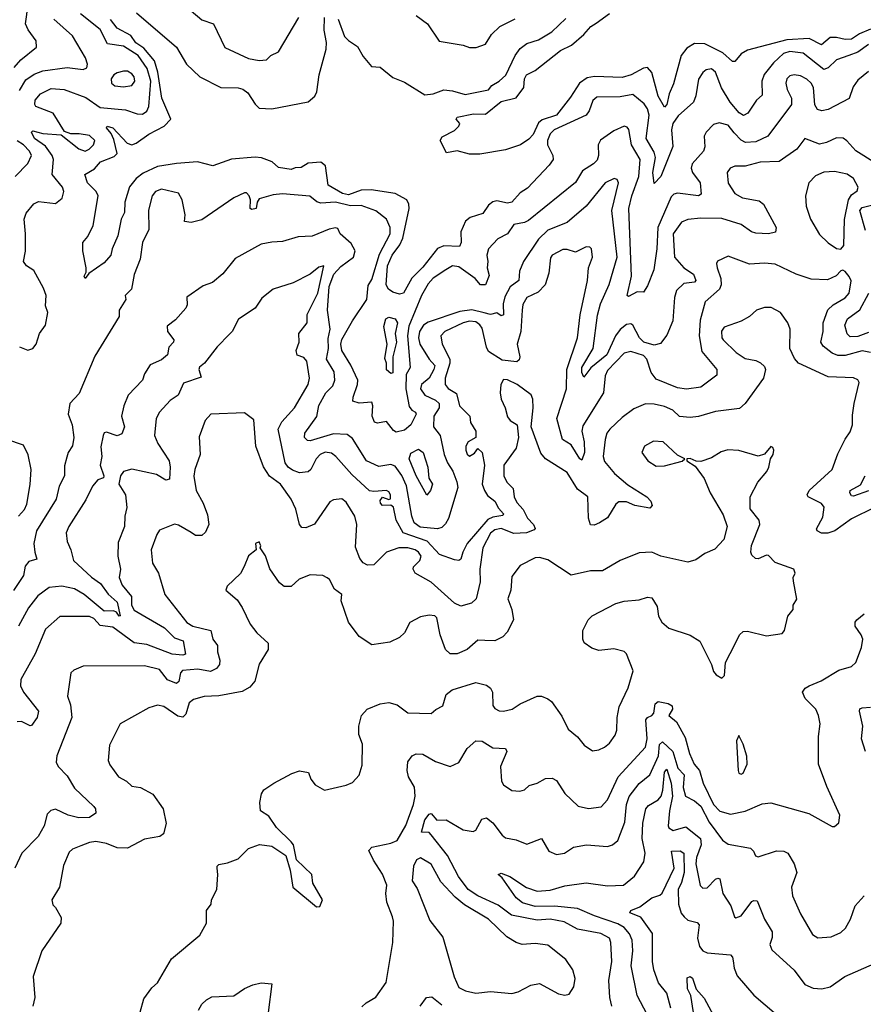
# Model space of a CAD drawing. Extents: x 1552033 to 1694788, y 811965 to 917215.
# Tile 564 of 632: x 1667126 to 1671101, y 876663 to 881305. Entities that reach past the tile are written whole.
import ezdxf

# ---------------------------------------------------------------- set-up
doc = ezdxf.new("R2010")
doc.units = 0

msp = doc.modelspace()

# ---------------------------------------------------------------- linework, layer by layer
at = {"layer": '0CON20XD'}
for points in [[(1667875, 881398.5), (1667983.7, 881303.6), (1668039.2, 881285), (1668093.6, 881173.6), (1668205, 881122.2), (1668255, 881112.2), (1668288.8, 881115), (1668310, 881135), (1668345, 881153.3), (1668441.5, 881315)], [(1667100.1, 881079.9), (1667131.1, 881115), (1667205.6, 881175), (1667203.6, 881205), (1667166.3, 881256.4), (1667153.9, 881285), (1667165.9, 881375)], [(1667676.4, 881336.4), (1667865, 881175.8), (1667911.5, 881095), (1667975, 881035.5), (1668074, 880985), (1668155, 880983.8), (1668177.8, 880977.8), (1668200.5, 880960.5), (1668235, 880906.4), (1668255, 880886.9), (1668315, 880884.6), (1668485, 880917.8), (1668516.7, 880943.3), (1668526.5, 880965), (1668537.8, 881045), (1668570.8, 881165), (1668572.3, 881197.7), (1668560.4, 881255), (1668562.6, 881315)], [(1667125, 879762.7), (1667165, 879747.4), (1667187.5, 879755), (1667203.3, 879775), (1667219.7, 879825), (1667247.5, 879865), (1667258.4, 879925), (1667248.4, 879955), (1667250.3, 880005), (1667238.8, 880038.8), (1667192.2, 880122.3), (1667159.1, 880145), (1667144.7, 880165), (1667153.9, 880213.9), (1667154.4, 880295), (1667147.1, 880365), (1667157.1, 880392.9), (1667193.1, 880436.9), (1667215, 880447.1), (1667295, 880438.1), (1667326.1, 880463.9), (1667334.5, 880495), (1667328.2, 880515), (1667279.6, 880575), (1667285.2, 880644.8), (1667278.9, 880665), (1667248.2, 880708.2), (1667196.3, 880745), (1667181.2, 880775), (1667188.6, 880781.4), (1667235, 880767.7), (1667322.2, 880762.2), (1667405, 880695.4), (1667434.5, 880685.5), (1667454.2, 880695), (1667474.2, 880715), (1667480.6, 880735), (1667455, 880758.9), (1667406.5, 880766.5), (1667366.8, 880766.8), (1667337.5, 880777.5), (1667284.2, 880864.2), (1667202.7, 880895), (1667197.1, 880905), (1667198.6, 880925), (1667224.6, 880955), (1667275, 880980.4), (1667336.2, 880975), (1667437.9, 880937.9), (1667505, 880891.3), (1667625, 880878.9), (1667680.2, 880860.2), (1667705, 880859.5), (1667725, 880872.9), (1667735.3, 880894.8), (1667743.9, 881015), (1667726.8, 881075), (1667684.8, 881135), (1667615, 881180.2), (1667540.1, 881190.1), (1667505, 881258.2), (1667412.9, 881332.9)], [(1667125, 880970.4), (1667155, 881020.3), (1667195, 881048.1), (1667235, 881062.7), (1667350.5, 881079.5), (1667425, 881070), (1667442.5, 881077.5), (1667445.7, 881095), (1667435.6, 881125), (1667375, 881228.9), (1667287.4, 881307.4)], [(1667495.3, 880475), (1667487.2, 880495), (1667445.3, 880535), (1667432.9, 880575), (1667478.6, 880601.4), (1667507.8, 880635), (1667571.1, 880658.9), (1667586.2, 880673.8), (1667569.9, 880739.9), (1667557.6, 880767.6), (1667534.6, 880795), (1667538.1, 880801.9), (1667565.4, 880795), (1667632.6, 880722.6), (1667655, 880715.3), (1667675, 880721.8), (1667734.9, 880765.1), (1667806.9, 880803.1), (1667838.4, 880835), (1667796.8, 880935), (1667777.9, 881057.9), (1667760.9, 881110.9), (1667710.7, 881170.7), (1667673.1, 881195), (1667649.7, 881229.7), (1667585, 881264.6), (1667554.6, 881305.4)], [(1668626.6, 881306.6), (1668656.8, 881225), (1668675, 881206.2), (1668718.6, 881178.6), (1668745, 881130.6), (1668784.4, 881084.4), (1668825, 881080), (1668885, 881032), (1668939.3, 881009.3), (1669035, 880950), (1669075, 880955.6), (1669125, 880973.3), (1669165, 880969.1), (1669225, 880951.5), (1669335, 880974.3), (1669351.4, 880995), (1669385.6, 881015), (1669416.4, 881043.6), (1669461.2, 881135), (1669485, 881168.9), (1669515, 881191.6), (1669570.3, 881209.7), (1669633.2, 881246.8), (1669699.4, 881310.6)], [(1668994.3, 881325), (1669047.1, 881285), (1669102.6, 881202.6), (1669215, 881184.2), (1669245, 881173.1), (1669276.6, 881173.4), (1669320.9, 881189.1), (1669349.1, 881235), (1669388.2, 881271.8), (1669460.7, 881309.3)], [(1671135, 881260.4), (1671082.6, 881237.4), (1671045, 881212.1), (1671015, 881210.4), (1670975, 881221), (1670945, 881220), (1670904.7, 881185.3), (1670845.5, 881215.5), (1670741.1, 881208.9), (1670555, 881161.2), (1670525.8, 881144.2), (1670495, 881106.7), (1670485, 881107.8), (1670439, 881149), (1670355, 881190.2), (1670305, 881191.9), (1670270.2, 881169.8), (1670243.2, 881135), (1670207.1, 881002.9), (1670185.9, 880955), (1670174.6, 880905.4), (1670165, 880892.9), (1670135, 880944.3), (1670105, 881056), (1670085, 881079.2), (1670065, 881076), (1670007.7, 881045), (1669965, 881032.7), (1669835, 881036.6), (1669799.7, 881030.3), (1669764.5, 881005.5), (1669720.7, 880939.3), (1669655.3, 880855), (1669588.2, 880831.8), (1669571.4, 880818.6), (1669545, 880763.6), (1669525, 880740.9), (1669485.4, 880714.6), (1669415, 880690.9), (1669295, 880670), (1669245, 880670), (1669186.7, 880686.7), (1669137.5, 880677.5), (1669107.5, 880735), (1669117, 880753), (1669175, 880782.5), (1669195, 880802.5), (1669200, 880815), (1669182.5, 880835), (1669187.5, 880845), (1669265, 880861.1), (1669321.2, 880858.8), (1669395, 880919.6), (1669465, 880936.4), (1669501, 880985), (1669504.9, 881025.1), (1669514.6, 881045.4), (1669554.4, 881065.6), (1669675, 881159), (1669725.4, 881185), (1669785, 881234.1), (1669817.7, 881272.3), (1669842.4, 881287.6), (1669905, 881333.4)], [(1671125, 881187), (1671075, 881151.9), (1671032.2, 881135), (1670975, 881115.3), (1670935, 881077.1), (1670915, 881069.2), (1670816.9, 881146.9), (1670755, 881154.8), (1670725, 881145.7), (1670678.2, 881101.8), (1670633.5, 881046.5), (1670623.3, 881015), (1670625, 880949.4), (1670597.3, 880925), (1670556.5, 880863.5), (1670536.9, 880853.1), (1670516.5, 880865), (1670473.8, 880915), (1670433.1, 880983.1), (1670405, 881057.8), (1670385, 881073.5), (1670361.4, 881068.6), (1670345, 881055.8), (1670325, 881024), (1670312.5, 880945), (1670300.6, 880915), (1670228.2, 880851.8), (1670202.9, 880815), (1670197.7, 880785), (1670203.4, 880706.6), (1670147.5, 880565), (1670115, 880532.5), (1670110, 880585), (1670121.5, 880655), (1670115, 880679.7), (1670078.5, 880745), (1670091.8, 880855), (1670084.3, 880884.3), (1670068.6, 880908.6), (1670015, 880951.2), (1669955, 880940.6), (1669845, 880939.6), (1669826, 880924), (1669809.6, 880875), (1669795.3, 880854.7), (1669645, 880785.7), (1669625, 880767.1), (1669612.9, 880735), (1669613.1, 880715), (1669638.9, 880665), (1669639.4, 880645), (1669621.7, 880618.3), (1669519.4, 880510.6), (1669485, 880487.7), (1669445.2, 880444.8), (1669425, 880439.7), (1669375, 880450.9), (1669355, 880445.6), (1669335, 880430), (1669308.9, 880391.1), (1669248.4, 880371.6), (1669226.5, 880355), (1669205.4, 880305), (1669206.3, 880253.7), (1669198.1, 880235), (1669125, 880238.4), (1669095, 880226.6), (1669025, 880138.2), (1668974.3, 880085.7), (1668935.3, 880015), (1668915, 880011), (1668885, 880019.6), (1668863.4, 880035), (1668853, 880055), (1668859.3, 880145), (1668881.6, 880195), (1668917.2, 880242.8), (1668931.1, 880275), (1668961.4, 880415), (1668960, 880435), (1668949.6, 880455), (1668895, 880484.8), (1668782.3, 880502.3), (1668735, 880501), (1668675, 880478.9), (1668647.5, 880485), (1668579.6, 880525), (1668566.5, 880615), (1668545, 880632.7), (1668485, 880628.2), (1668452.7, 880607.3), (1668425, 880606.1), (1668405, 880598.1), (1668345, 880608.2), (1668315.3, 880635.3), (1668265, 880654.1), (1668235, 880655.8), (1668123.5, 880646.5), (1668035.8, 880615.8), (1667964.6, 880634.6), (1667865, 880626), (1667775, 880612), (1667708.7, 880581.3), (1667674.6, 880555.4), (1667643.1, 880516.9), (1667621.6, 880445), (1667620.5, 880395), (1667604.3, 880365), (1667589.4, 880285), (1667562.5, 880225), (1667555.6, 880195), (1667525, 880158.8), (1667451.7, 880108.3), (1667435, 880083.8), (1667430, 880095), (1667440, 880115), (1667438.8, 880135), (1667424.5, 880214.5), (1667424, 880255), (1667447.8, 880282.2), (1667472.7, 880335), (1667495.3, 880475)], [(1671125, 881060.5), (1671075, 881019.4), (1671052.6, 880987.4), (1671035, 880933.3), (1670935, 880880.8), (1670905, 880874.5), (1670885, 880881.9), (1670873.1, 880903.1), (1670865.7, 880985), (1670855, 881006), (1670835, 881024.7), (1670805, 881040), (1670775, 881045.3), (1670755, 881039.6), (1670740.8, 881025), (1670735.3, 881004.7), (1670742.6, 880975), (1670762.8, 880935), (1670763.2, 880905), (1670651.8, 880755), (1670595, 880729.1), (1670545.3, 880725.3), (1670525, 880735.9), (1670491.8, 880771.8), (1670465, 880806.6), (1670422.4, 880817.6), (1670395, 880811.1), (1670360, 880775), (1670351.8, 880755), (1670353.9, 880705), (1670348.2, 880685), (1670295, 880625.7), (1670289.6, 880605), (1670296.4, 880585), (1670332.5, 880535), (1670337.4, 880482.6), (1670325, 880474.6), (1670225, 880486.5), (1670208.1, 880481.9), (1670195, 880468.9), (1670133.5, 880325), (1670127.8, 880225), (1670113.8, 880126.2), (1670085, 880049.4), (1670065, 880020.8), (1670035, 880021.1), (1669995, 880000), (1669988.8, 880005), (1670008.1, 880095), (1669995.6, 880415), (1670009.7, 880475), (1670043.1, 880565), (1670049.3, 880645), (1670009.2, 880715), (1669996.2, 880786.2), (1669987.9, 880797.9), (1669975, 880801.9), (1669925, 880780), (1669863.3, 880736.8), (1669852.1, 880715), (1669852.9, 880665), (1669847.2, 880642.8), (1669830, 880625), (1669778, 880592), (1669745, 880536.8), (1669522.8, 880357.2), (1669505, 880348), (1669455, 880338.7), (1669425, 880294.4), (1669378.9, 880271.1), (1669335.3, 880224.7), (1669326.7, 880195), (1669332.1, 880165), (1669328.8, 880135), (1669339, 880099), (1669321.2, 880055), (1669297.5, 880055), (1669272.2, 880085), (1669195, 880140.3), (1669165, 880143.8), (1669134.8, 880125.2), (1669075, 880086.4), (1669051.2, 880058.8), (1669019, 880005), (1668959.4, 879860.6), (1668953.1, 879815), (1668966.3, 879665), (1668947.2, 879632.8), (1668945.1, 879564.9), (1668961.6, 879481.6), (1668974.5, 879464.5), (1668991.1, 879455), (1668994.6, 879445), (1668969.2, 879395), (1668939.9, 879370.1), (1668900.3, 879360.3), (1668887.9, 879367.9), (1668855, 879410), (1668812.6, 879402.6), (1668798.1, 879408.1), (1668786.8, 879435), (1668790.4, 879485), (1668785, 879501.4), (1668725, 879497.3), (1668695.9, 879505.9), (1668696.7, 879525), (1668718.2, 879585), (1668718.7, 879605), (1668686.6, 879676.6), (1668644.3, 879745), (1668639, 879775), (1668643.6, 879796.4), (1668694.6, 879884.6), (1668761.3, 879985), (1668767.8, 880052.2), (1668785, 880079.2), (1668821.5, 880198.5), (1668871.7, 880295), (1668872.5, 880325), (1668855, 880364.3), (1668805, 880404.1), (1668735, 880429.4), (1668685, 880427.5), (1668615, 880444.8), (1668545, 880439.3), (1668526.3, 880446.3), (1668493.1, 880473.1), (1668365, 880483.8), (1668321.2, 880478.8), (1668255, 880459.5), (1668245.4, 880445), (1668240.5, 880415), (1668220.4, 880410.4), (1668212.3, 880415), (1668213.2, 880455), (1668207.5, 880475), (1668195, 880487.8), (1668185, 880487.8), (1668135, 880464.5), (1667985, 880361.9), (1667935, 880348.8), (1667902.5, 880352.5), (1667905.8, 880384.2), (1667892.5, 880455), (1667875, 880486.7), (1667795, 880505.8), (1667765.5, 880495), (1667750.4, 880475), (1667733.3, 880406.7), (1667735.4, 880315), (1667704.7, 880255), (1667693.6, 880175), (1667666, 880104), (1667652.4, 880035), (1667624, 880005), (1667626.5, 879985), (1667595.3, 879935), (1667594.5, 879905), (1667480.8, 879719.1), (1667407.1, 879542.9), (1667362.5, 879495), (1667354.8, 879445), (1667372.8, 879395), (1667380.9, 879335), (1667374.7, 879295.3), (1667354.5, 879265), (1667348.2, 879241.8)], [(1667615, 880988.7), (1667655, 880994.6), (1667669.2, 881015), (1667666.1, 881035), (1667655, 881050), (1667635, 881061.5), (1667615, 881062.5), (1667585, 881053.6), (1667570, 881045), (1667556.7, 881025), (1667558.6, 881005), (1667575, 880992.1), (1667615, 880988.7)], [(1667105, 880566), (1667165, 880626.7), (1667181.5, 880665), (1667173.2, 880685), (1667143.7, 880715), (1667115, 880733.2)], [(1671158.9, 880628.9), (1671065, 880686.7), (1671023.5, 880733.5), (1671005.5, 880745.5), (1670975, 880747.8), (1670928, 880725), (1670895, 880718.2), (1670825, 880744), (1670787.1, 880695), (1670705, 880635.5), (1670615, 880633.3), (1670545, 880614.7), (1670495, 880613.5), (1670474.3, 880605), (1670459.1, 880585), (1670463.8, 880533.8), (1670495, 880485.4), (1670532, 880465), (1670610.1, 880450.1), (1670630.9, 880435), (1670691.1, 880325), (1670687, 880303), (1670655, 880294.7), (1670595, 880298.8), (1670574.8, 880304.8), (1670525, 880339.6), (1670435, 880367.1), (1670335, 880369.3), (1670275, 880362.8), (1670245, 880350.9), (1670205, 880295.7), (1670212.1, 880185), (1670255.1, 880135.1), (1670300.7, 880105), (1670311.6, 880075), (1670305, 880066.7), (1670255, 880060.7), (1670221.6, 880028.4), (1670211.9, 879995), (1670203.8, 879885), (1670175, 879818), (1670145, 879777.5), (1670115, 879770), (1670067.5, 879785), (1670046, 879805), (1670015, 879864.4), (1670005, 879870.5), (1669985, 879867.7), (1669955, 879843.6), (1669933, 879815), (1669891.9, 879725), (1669816.6, 879663.4), (1669785, 879618.8), (1669775, 879641.2), (1669774.3, 879665), (1669828.3, 879755), (1669848.2, 879911.8), (1669863.5, 879965), (1669904.1, 880055.9), (1669941.7, 880185), (1669915.7, 880405), (1669948, 880535), (1669941.7, 880551.7), (1669926.4, 880556.4), (1669884.8, 880535.2), (1669795, 880425.5), (1669705, 880347.9), (1669615, 880312.6), (1669570.7, 880269.3), (1669499.6, 880165), (1669480.7, 880119.3), (1669478.7, 880075), (1669436.6, 880045), (1669411.3, 879998.7), (1669404.6, 879964.6), (1669405, 879913.3), (1669395, 879908), (1669375, 879922.9), (1669345, 879914.5), (1669315, 879923), (1669256.6, 879936.6), (1669200.6, 879929.4), (1669050.5, 879879.5), (1669029, 879865), (1669010.3, 879835), (1669004.6, 879805), (1669010.9, 879775), (1669055.8, 879705), (1669082.4, 879675), (1669078, 879655), (1669055.1, 879614.9), (1669018.9, 879585), (1669015.3, 879565), (1669035.4, 879535), (1669085, 879511.5), (1669102.9, 879495), (1669102.2, 879475), (1669078.2, 879435), (1669075.4, 879385.4), (1669106.7, 879345), (1669126, 879255), (1669141.9, 879215), (1669166.4, 879176.4), (1669186.3, 879126.3), (1669189.9, 879100.1), (1669146.2, 878953.8), (1669132.5, 878927.5), (1669115, 878910.3), (1669095, 878903.8), (1669012.7, 878912.7), (1668985, 878932.5), (1668974, 878964), (1668948, 879108), (1668926.5, 879156.5), (1668895, 879200.3), (1668875, 879207.3), (1668819.1, 879199.1), (1668760, 879225), (1668695, 879330), (1668669.3, 879349.3), (1668605, 879353), (1668495, 879319.8), (1668481.6, 879321.6), (1668468.8, 879335), (1668470, 879355), (1668525.9, 879434.1), (1668535, 879485.6), (1668568.2, 879545), (1668601.1, 879578.9), (1668611.2, 879605), (1668607.9, 879645), (1668572.5, 879705), (1668580.5, 879755), (1668579, 879801), (1668588.6, 879845), (1668575.9, 879935), (1668585, 880047.5), (1668606.4, 880105), (1668638.8, 880141.2), (1668699.4, 880185), (1668706.5, 880215), (1668688.8, 880248.8), (1668635.7, 880295), (1668625, 880320), (1668615, 880323.3), (1668585, 880317.5), (1668505, 880284.7), (1668438.3, 880281.7), (1668365, 880258.5), (1668315, 880256.5), (1668264, 880246), (1668141.4, 880178.6), (1668083, 880107), (1668035, 880066), (1667990.7, 880049.3), (1667914, 879996), (1667915, 879960), (1667909.4, 879945), (1667859.8, 879890.2), (1667820.9, 879859.1), (1667823.5, 879835), (1667853.1, 879795), (1667851.4, 879785), (1667829.4, 879760.6), (1667822.8, 879725), (1667795, 879701.6), (1667741.7, 879678.3), (1667714.3, 879635), (1667704.4, 879605), (1667637.5, 879535), (1667616.4, 879485), (1667606.7, 879435), (1667619.6, 879385), (1667607.3, 879352.7), (1667585, 879342.7), (1667535, 879360.6), (1667525, 879357.5), (1667519.4, 879345), (1667508.9, 879291.1), (1667512.9, 879245), (1667504.7, 879205), (1667523.5, 879155), (1667520.6, 879145), (1667494, 879136), (1667470, 879105), (1667438.6, 879041.4), (1667357.3, 878915), (1667345.6, 878885), (1667350, 878845), (1667368, 878805), (1667380.6, 878755), (1667465, 878676.1), (1667507.4, 878647.4), (1667543.3, 878596.7), (1667585, 878558.4), (1667600, 878495), (1667595, 878492.5), (1667581.7, 878511.7), (1667568.7, 878518.7), (1667525, 878515.7), (1667430.8, 878595), (1667385, 878621.2), (1667325, 878634.2), (1667265, 878627.8), (1667211.2, 878588.8), (1667168.6, 878531.4), (1667121.3, 878445)], [(1670995, 880223.3), (1671009.4, 880240.6), (1671012.2, 880362.2), (1671031.9, 880455), (1671045, 880478.8), (1671072, 880498), (1671077.1, 880515), (1671055.2, 880555.2), (1671025, 880576.8), (1670965, 880589.1), (1670915, 880585.4), (1670875, 880568.2), (1670844.7, 880535.3), (1670829.1, 880475), (1670831.8, 880425), (1670852.5, 880365), (1670895, 880291.4), (1670935, 880252.9), (1670975, 880226.2), (1670995, 880223.3)], [(1671110.9, 880310.9), (1671084.5, 880405), (1671095, 880418.9), (1671140.2, 880429.8)], [(1671135, 879735.8), (1671095, 879743.3), (1671015, 879721.6), (1670981.4, 879721.4), (1670955, 879732.7), (1670911.8, 879765), (1670901.2, 879785), (1670912.4, 879835), (1670911.9, 879875), (1670933.4, 879936.6), (1670959, 879961), (1671015, 879993.2), (1671034.4, 880015), (1671043, 880073), (1671035, 880093.3), (1671015, 880117.5), (1671005, 880123.3), (1670995, 880120), (1670973.1, 880096.9), (1670931.5, 880078.5), (1670855, 880082), (1670785, 880104.6), (1670685, 880152), (1670635, 880156.2), (1670565, 880151.5), (1670465, 880189.5), (1670414.4, 880165.6), (1670409.2, 880155), (1670412.5, 880135), (1670429.2, 880085), (1670431.5, 880055), (1670423.3, 880035), (1670355.8, 879974.2), (1670332.5, 879887.5), (1670328.3, 879815), (1670340.4, 879740.4), (1670411.1, 879655), (1670411.1, 879628.9), (1670335, 879572.7), (1670267.6, 879562.4), (1670225, 879568.9), (1670125, 879610.7), (1670102.1, 879642.1), (1670081.3, 879705), (1670065, 879722.2), (1670005, 879739.8), (1669975, 879733.2), (1669895, 879651.5), (1669884.7, 879625), (1669877.5, 879545), (1669779.8, 879390.2), (1669774.5, 879365), (1669785.7, 879314.3), (1669786.8, 879265), (1669775, 879228), (1669765, 879234.2), (1669725, 879300.9), (1669683.8, 879325), (1669656.7, 879425), (1669703.1, 879565), (1669703.6, 879655), (1669754.7, 879805), (1669767.4, 879912.6), (1669801.5, 880075), (1669805.6, 880134.4), (1669825.6, 880185), (1669820, 880225), (1669813, 880233), (1669795, 880234.3), (1669745, 880208.9), (1669705, 880221.2), (1669685, 880220.7), (1669635.6, 880195), (1669627.8, 880182.2), (1669619.8, 880110.2), (1669601.4, 880055), (1669569.7, 880020.3), (1669515.3, 879994.7), (1669497.5, 879962.5), (1669494.2, 879935.8), (1669487, 879835), (1669469.5, 879775), (1669482.8, 879715), (1669479.3, 879700.7), (1669468.5, 879691.5), (1669399.3, 879699.3), (1669335, 879740.6), (1669325, 879761.4), (1669305, 879850.9), (1669295, 879866.2), (1669275, 879879.8), (1669245, 879883.5), (1669215, 879876), (1669128.6, 879835), (1669111.2, 879815), (1669116.1, 879775), (1669153.6, 879703.6), (1669153.2, 879685), (1669130.2, 879615), (1669130.2, 879585), (1669145, 879565.8), (1669185, 879543.1), (1669199.2, 879485), (1669246.7, 879435), (1669250.6, 879405), (1669275.5, 879365), (1669275.5, 879334.5), (1669238.9, 879315), (1669228.8, 879295), (1669228.7, 879275), (1669235, 879255.8), (1669245, 879246.9), (1669268.7, 879261.3), (1669285, 879283.3), (1669305, 879264), (1669315.9, 879205), (1669305.6, 879115), (1669315.8, 879085.8), (1669331, 879061), (1669365, 879034.2), (1669381.5, 879001.5), (1669405.3, 878975), (1669402.9, 878967.1), (1669355, 878959.3), (1669331.9, 878948.1), (1669235.2, 878834.8), (1669214.1, 878795), (1669205, 878761.2), (1669195, 878755.8), (1669175, 878757.8), (1669104, 878784), (1669045.9, 878845.9), (1668933.4, 878885), (1668899.7, 878945), (1668887.2, 879007.2), (1668875, 879016.7), (1668835, 879014.3), (1668825.8, 879025), (1668825, 879037.5), (1668835, 879054), (1668865, 879043.3), (1668873.3, 879046.7), (1668873.8, 879065), (1668865, 879078.8), (1668855, 879085.8), (1668795, 879080), (1668775, 879084.4), (1668691, 879161), (1668616, 879246), (1668595, 879262), (1668565, 879265.3), (1668542.7, 879255), (1668522.8, 879235), (1668498.8, 879185), (1668486.1, 879173.9), (1668445, 879168.4), (1668411.2, 879181.2), (1668391.2, 879195), (1668377.8, 879215), (1668344.8, 879375), (1668361.5, 879408.5), (1668421.3, 879475), (1668485.9, 879585), (1668491.2, 879615), (1668479.7, 879695), (1668465, 879711.6), (1668433.5, 879723.5), (1668429.6, 879745), (1668442.3, 879785), (1668441.5, 879825), (1668480, 879875), (1668480.4, 879915), (1668531.3, 880015), (1668560, 880145), (1668535, 880137.8), (1668494.7, 880105.3), (1668415, 880064.5), (1668320.8, 880035), (1668267.7, 879992.3), (1668235, 879944.5), (1668157, 879893), (1668127.1, 879835), (1668115, 879822.5)], [(1671125, 879830.6), (1671075, 879810.5), (1671039, 879809), (1671024.3, 879824.3), (1671013.4, 879865), (1671027.1, 879895), (1671085, 879937.2), (1671127.3, 880015)], [(1671153.8, 879005), (1671045, 878951.3), (1670967.1, 878895), (1670934.1, 878884.1), (1670903.8, 878883.8), (1670883.1, 878895), (1670881.1, 878905), (1670910.6, 878959.4), (1670915.9, 879005.9), (1670903.4, 879023.4), (1670840.8, 879055), (1670837.1, 879065), (1670845.5, 879085), (1670954.4, 879185), (1670981.3, 879258.7), (1671015, 879327.1), (1671038.9, 879361.1), (1671049.6, 879395), (1671049.3, 879440.7), (1671058, 879495), (1671081.2, 879595), (1671075, 879606.2), (1671055, 879615.7), (1670935, 879621.2), (1670796, 879686), (1670777.1, 879707.1), (1670755.5, 879755), (1670756.7, 879845), (1670745.5, 879875.5), (1670710.6, 879925), (1670667.3, 879947.3), (1670635, 879947.7), (1670597.5, 879935), (1670565, 879905.6), (1670525, 879884.2), (1670445, 879855.6), (1670433.5, 879836.5), (1670434.6, 879805.4), (1670440.5, 879795), (1670502.5, 879735), (1670545, 879706.8), (1670595, 879697.8), (1670617.1, 879687.1), (1670635, 879669.2), (1670639.5, 879655), (1670631.4, 879615), (1670545, 879495.7), (1670517.5, 879472.5), (1670405, 879456.9), (1670325, 879433.5), (1670285, 879429.6), (1670235, 879434.7), (1670203.7, 879463.7), (1670165, 879481.6), (1670115, 879492.4), (1670075, 879493.1), (1670019.9, 879470.1), (1669965, 879429.5), (1669907.1, 879375), (1669893.1, 879355), (1669884.6, 879325.4), (1669874.6, 879245), (1669881.2, 879221.2), (1669928.9, 879165), (1669991.8, 879111.8), (1670080.8, 879055), (1670099.2, 879035), (1670105.8, 879014.2), (1670095, 879002.5), (1670025, 879014.6), (1669985, 879031.5), (1669948.9, 879031.1), (1669935, 879020.6), (1669895, 878956.5), (1669857.6, 878932.4), (1669832.3, 878922.3), (1669815, 878923.8), (1669805.5, 878955), (1669803.3, 879055), (1669755, 879091.5), (1669705, 879170.4), (1669604.3, 879234.3), (1669581.7, 879261.8), (1669535.5, 879385), (1669545.5, 879475), (1669544.3, 879515), (1669535.5, 879535.5), (1669470, 879585), (1669425, 879606.2), (1669405, 879609.1), (1669392.8, 879585), (1669389.7, 879545), (1669394.6, 879515), (1669414.3, 879475), (1669425, 879432.5), (1669437.5, 879415), (1669470, 879395), (1669475.8, 879335), (1669465.4, 879284.6), (1669408, 879205), (1669406.9, 879155), (1669422.1, 879125), (1669450.9, 879095), (1669456.5, 879055), (1669469, 879029), (1669499.2, 878995), (1669518.8, 878955), (1669546.8, 878925), (1669554.4, 878905.6), (1669550.4, 878899.6), (1669514, 878886), (1669455, 878882.3), (1669395, 878905.5), (1669365, 878899.3), (1669345, 878883.5), (1669308.7, 878815), (1669294.2, 878715), (1669295.4, 878655.4), (1669277.2, 878575), (1669255, 878554.6), (1669205, 878539.5), (1669174.4, 878554.4), (1669065, 878652.7), (1668989.4, 878695), (1668979.4, 878715), (1668981.1, 878725), (1669011.1, 878755), (1669018.3, 878775), (1669005.9, 878795), (1668989.4, 878805), (1668954.7, 878815.3), (1668913.3, 878815), (1668855, 878793.8), (1668795, 878734.5), (1668765, 878733.6), (1668745, 878744.4), (1668728.5, 878765), (1668708.5, 878818.5), (1668714.1, 878925), (1668705.4, 878964.6), (1668665, 879030), (1668643.4, 879046.6), (1668605, 879041.4), (1668588.3, 879031.7), (1668515, 878926.5), (1668475, 878910), (1668455, 878911.1), (1668445.4, 878925.4), (1668426.8, 878996.8), (1668405.4, 879045), (1668354.6, 879115), (1668303.3, 879153.3), (1668275, 879196.7), (1668239.4, 879295), (1668229.1, 879419.1), (1668185, 879450.7), (1668026.7, 879445), (1668000, 879415), (1667972.1, 879337.9), (1667976.9, 879255), (1667951.1, 879185), (1667947, 879153), (1667957.7, 879085), (1667990, 879025), (1668010.5, 878970.5), (1668017.5, 878925), (1668001.7, 878888.3), (1667985, 878873.1), (1667955, 878873.5), (1667935, 878887.1), (1667875, 878921.8), (1667855, 878927.1), (1667785, 878898.6), (1667771.7, 878878.3), (1667746.2, 878805), (1667752, 878742), (1667780, 878695), (1667809.4, 878595), (1667913.6, 878463.6), (1667942.5, 878445), (1668027.1, 878425), (1668036.8, 878385), (1668058.2, 878355), (1668058.2, 878325), (1668070, 878285), (1668067.9, 878265), (1668053.8, 878246.2), (1668025, 878231.8), (1667965, 878243), (1667893.4, 878236.6), (1667884.2, 878225.8), (1667876.5, 878185), (1667864.7, 878175.3), (1667822.2, 878192.2), (1667785, 878241.6), (1667715, 878259.1), (1667425, 878257.5), (1667381.7, 878238.3), (1667367.5, 878225), (1667352.2, 878115), (1667366.1, 878075), (1667371.3, 878015), (1667301.4, 877835), (1667298, 877805), (1667308, 877785), (1667350.4, 877740.4), (1667385, 877681.4), (1667476, 877595), (1667483.8, 877585), (1667485.8, 877564.2), (1667455.4, 877544.6), (1667405, 877541.5), (1667354.7, 877554.7), (1667295, 877583.3), (1667272.7, 877577.3), (1667255, 877558.8), (1667241.2, 877505), (1667212.9, 877455), (1667136.9, 877375), (1667103.5, 877305)], [(1668875, 879637.5), (1668855, 879654.2), (1668854.6, 879685), (1668846.8, 879706.8), (1668857.1, 879775), (1668842.3, 879857.7), (1668851.8, 879895), (1668865, 879901.6), (1668895, 879894.3), (1668906.6, 879875), (1668895.6, 879825), (1668901.2, 879785), (1668883.7, 879715), (1668885, 879640), (1668875, 879637.5)], [(1668115, 879822.5), (1668057, 879763), (1667997.1, 879685), (1667973.5, 879666.5), (1667969.7, 879655), (1667980.6, 879619.4), (1667898.8, 879591.2), (1667872.9, 879535), (1667835, 879509.6), (1667784.5, 879455), (1667770, 879425), (1667760.7, 879345), (1667776.6, 879306.6), (1667830.3, 879225), (1667835.3, 879195), (1667831.5, 879138.5), (1667815, 879133.3), (1667771.3, 879161.3), (1667655, 879186.5), (1667615, 879174.7), (1667600.7, 879155), (1667593.8, 879115), (1667624.5, 879065), (1667630.8, 879005), (1667621.1, 878965), (1667620.5, 878915), (1667590.3, 878839.7), (1667589.3, 878775), (1667601.5, 878715), (1667594.7, 878675), (1667608.8, 878638.8), (1667652.5, 878585), (1667653.8, 878545), (1667665, 878521.1), (1667808.2, 878438.2), (1667855, 878391.1), (1667896.6, 878376.6), (1667907, 878313), (1667895, 878308.9), (1667845, 878313), (1667725, 878359.9), (1667665, 878367.9), (1667565, 878440.9), (1667505, 878448.4), (1667475, 878481.8), (1667455, 878491.8), (1667315, 878490.8), (1667247.9, 878432.1), (1667198.8, 878315), (1667131.6, 878195), (1667130.8, 878165), (1667143.5, 878135), (1667214.6, 878045), (1667208, 878015), (1667182.4, 877977.6), (1667175, 877976.2), (1667135, 877997.1), (1667115, 877994.7)], [(1667121.3, 878965), (1667148.3, 878995), (1667159.2, 879020.8), (1667176.1, 879113.9), (1667180, 879185), (1667166.4, 879253.6), (1667145, 879299.2), (1667066.2, 879326.2)], [(1670125, 879200.6), (1670165, 879201.2), (1670247, 879223), (1670260, 879235), (1670225, 879252.5), (1670157.5, 879315), (1670112.6, 879317.4), (1670070, 879295), (1670058, 879265), (1670086.2, 879225), (1670125, 879200.6)], [(1667694.3, 876625.7), (1667711.7, 876688.3), (1667749.5, 876740.5), (1667775.6, 876765), (1667841.7, 876878.3), (1667975, 876988.8), (1668006.7, 877045), (1668006.2, 877105), (1668028.8, 877135), (1668030, 877155), (1668055.7, 877204.3), (1668060, 877275), (1668056, 877305), (1668056.2, 877315), (1668065, 877322), (1668105, 877329.4), (1668155, 877348.8), (1668205, 877398), (1668256.1, 877416.1), (1668315, 877408.8), (1668380, 877365), (1668400, 877295), (1668412.5, 877215), (1668525, 877122.5), (1668540, 877125), (1668553.3, 877155), (1668506.7, 877235), (1668503.3, 877275), (1668430, 877345), (1668415.8, 877415), (1668405, 877428.8), (1668336.4, 877496.4), (1668299.6, 877549.6), (1668260.8, 877575), (1668257.1, 877615), (1668266, 877655), (1668276.7, 877675), (1668323.3, 877705), (1668408.3, 877751.7), (1668445, 877764.2), (1668486.5, 877756.5), (1668497.5, 877725), (1668517.9, 877697.9), (1668563, 877673), (1668665, 877696), (1668695, 877708.8), (1668725, 877743.3), (1668739.4, 877790.6), (1668741.2, 877888.8), (1668724.3, 877935), (1668724.4, 877975), (1668737.3, 878025), (1668763.8, 878055), (1668825, 878080.3), (1668865, 878085.3), (1668905, 878074.6), (1668955, 878036.9), (1669065, 878034.2), (1669086.9, 878053.1), (1669120.3, 878069.7), (1669135, 878123.3), (1669163.3, 878145), (1669275, 878179.5), (1669325, 878167.8), (1669345, 878154), (1669354.4, 878135), (1669355, 878071.2), (1669365, 878057.1), (1669385, 878046.7), (1669405, 878044.5), (1669446.1, 878053.9), (1669485, 878079.4), (1669565, 878115.6), (1669585, 878115.6), (1669615, 878103.3), (1669631.2, 878091.2), (1669680.9, 878020.9), (1669710.9, 877960.9), (1669754.5, 877924.5), (1669785.8, 877885), (1669825, 877858.6), (1669855, 877862.2), (1669882, 877875), (1669905.8, 877895), (1669931.7, 877931.7), (1669939.5, 877955), (1669940.9, 878015), (1669950.4, 878065), (1669993.3, 878155), (1670017.1, 878235), (1669986, 878315), (1669975, 878326.2), (1669925, 878339.2), (1669855, 878330.8), (1669822.3, 878342.3), (1669786.4, 878366.4), (1669778.8, 878385), (1669780, 878425), (1669804, 878475), (1669824.3, 878495), (1669935, 878551.8), (1669975, 878563.6), (1670045, 878570), (1670085, 878582.5), (1670105, 878578.8), (1670129.1, 878539.1), (1670136.4, 878493.6), (1670152.5, 878465), (1670185, 878435.7), (1670285, 878402.9), (1670331.2, 878375), (1670386.2, 878265), (1670395, 878232.5), (1670407, 878217), (1670435, 878200), (1670446.4, 878213.6), (1670451.2, 878275), (1670495, 878360), (1670518, 878405), (1670535, 878420), (1670555, 878422.5), (1670645, 878400), (1670719.1, 878410.9), (1670729.2, 878425), (1670745, 878492.5), (1670770, 878525), (1670770, 878545), (1670787.5, 878572.5), (1670771.7, 878658.3), (1670771.2, 878675), (1670780, 878695), (1670773.9, 878713.9), (1670685.5, 878745.5), (1670655, 878778.8), (1670645, 878781.2), (1670605, 878762.9), (1670592.5, 878765), (1670575, 878780), (1670570.8, 878795), (1670574.4, 878825.6), (1670614, 878925), (1670610, 878945), (1670568.3, 878998.3), (1670568, 879055), (1670603.8, 879125), (1670646.2, 879175), (1670656.2, 879195), (1670663.3, 879235), (1670676.7, 879255), (1670678.8, 879275), (1670675, 879287.5), (1670665, 879292.5), (1670635, 879256.7), (1670605, 879246.7), (1670515, 879273.3), (1670463.4, 879276.6), (1670431.8, 879268.2), (1670385, 879240), (1670335, 879222.5), (1670313, 879223), (1670285, 879236.2), (1670270, 879235), (1670270, 879225), (1670309.3, 879199.3), (1670351.2, 879141.2), (1670379.2, 879075), (1670440.7, 878970.7), (1670459.2, 878915), (1670444, 878855), (1670401.3, 878808.7), (1670355, 878787.5), (1670311.7, 878758.3), (1670275, 878747.1), (1670146.4, 878776.4), (1670105, 878794.4), (1670045, 878791.9), (1669956.2, 878755), (1669872.9, 878707.1), (1669815, 878706.9), (1669725, 878686), (1669615, 878759.2), (1669575, 878770), (1669555, 878768.6), (1669485, 878731.2), (1669445, 878680), (1669440, 878615), (1669426.2, 878575), (1669444.3, 878525), (1669452.2, 878475), (1669422.9, 878417.1), (1669401.9, 878395), (1669365, 878376), (1669317.7, 878377.7), (1669285, 878380.4), (1669235, 878335.5), (1669186.7, 878315), (1669153.8, 878315), (1669132.5, 878335), (1669106.7, 878405), (1669092, 878485), (1669082.5, 878495), (1669055, 878497.1), (1669015, 878489.2), (1668965, 878463.8), (1668938.8, 878415), (1668915, 878392.5), (1668869.7, 878370.3), (1668785, 878358), (1668726.4, 878396.4), (1668675, 878464.3), (1668641.4, 878565), (1668643.8, 878595), (1668610.3, 878620.3), (1668585.8, 878665), (1668575, 878674), (1668555, 878683.8), (1668495, 878688), (1668442.9, 878667.1), (1668405, 878632.5), (1668372.5, 878632.5), (1668350.7, 878650.7), (1668305.4, 878715.4), (1668285, 878776.7), (1668260, 878815), (1668262.5, 878825), (1668255, 878842.5), (1668237.5, 878835), (1668240, 878805), (1668205, 878776.7), (1668183.6, 878726.4), (1668166.4, 878693.6), (1668103.3, 878635), (1668097.5, 878615), (1668150.3, 878570.3), (1668175, 878533.3), (1668212, 878455), (1668244.2, 878415), (1668297.1, 878365), (1668297.1, 878335), (1668255, 878266.7), (1668233.6, 878186.4), (1668211.1, 878158.9), (1668175, 878137.5), (1668065, 878117.3), (1667995, 878114.5), (1667945, 878099.5), (1667925, 878084.3), (1667909.7, 878030.3), (1667895, 878016.2), (1667871.5, 878021.5), (1667805, 878067.5), (1667775, 878073.1), (1667735, 878060.6), (1667600, 877985), (1667548.8, 877885), (1667543, 877813), (1667551.7, 877791.7), (1667592, 877735), (1667628.8, 877715), (1667655, 877690.8), (1667695.6, 877685.6), (1667753.9, 877653.9), (1667802.7, 877585), (1667816.4, 877515), (1667803.6, 877466.4), (1667786.1, 877453.9), (1667715, 877441.5), (1667635, 877400), (1667585, 877400.4), (1667535, 877421.5), (1667485, 877430.4), (1667455, 877426.2), (1667415, 877410.9), (1667375, 877394.2), (1667359.3, 877380.7), (1667332.1, 877317.9), (1667314.4, 877215.6), (1667277.5, 877155), (1667281.7, 877131.7), (1667295, 877120), (1667321.7, 877071.7), (1667320, 877045), (1667230, 876915), (1667190, 876795), (1667197.8, 876695), (1667188.1, 876655)], [(1669045, 879064), (1668994.4, 879155), (1668960.8, 879235), (1668968.9, 879261.1), (1669005, 879280), (1669026.5, 879265), (1669049.2, 879195), (1669053.9, 879143.9), (1669070.8, 879115), (1669061.9, 879085), (1669045, 879064)], [(1667348.2, 879241.8), (1667338, 879202), (1667338.1, 879155), (1667312.5, 879105), (1667297.5, 879045), (1667205.3, 878895), (1667193.2, 878835), (1667196.9, 878795), (1667207.8, 878762.2), (1667169.4, 878750.6), (1667151.7, 878728.3), (1667144.2, 878685), (1667096.7, 878613.3)], [(1671125, 879083.8), (1671055, 879057.9), (1671045, 879059.4), (1671037.1, 879075), (1671039.1, 879085), (1671087.8, 879112.2), (1671110.5, 879155)], [(1668738.7, 876651.3), (1668759.1, 876670.9), (1668805, 876696.7), (1668853.2, 876766.8), (1668884.6, 876955), (1668887.7, 877055), (1668882.9, 877075), (1668855.7, 877145), (1668852, 877185), (1668856.7, 877225), (1668836.4, 877276.4), (1668792.6, 877342.6), (1668771.8, 877388.2), (1668785, 877403.3), (1668875, 877422.8), (1668904.5, 877435), (1668945, 877505.4), (1668981, 877605), (1668989.4, 877645), (1668986.2, 877686.2), (1668957.8, 877735), (1668952.2, 877765), (1668954.4, 877805.6), (1668975, 877833.8), (1668995, 877844), (1669025, 877842.5), (1669085, 877807.5), (1669155, 877784.2), (1669195, 877802.5), (1669235, 877868.6), (1669275, 877905.6), (1669305, 877903.3), (1669355, 877872.9), (1669415, 877868.8), (1669422, 877855), (1669390.9, 877785), (1669396.9, 877715), (1669405, 877698), (1669445, 877671.2), (1669482.7, 877667.3), (1669505, 877674), (1669526.7, 877695), (1669565, 877705.6), (1669603.1, 877726.9), (1669635, 877729.5), (1669655, 877718.6), (1669695, 877656.7), (1669757.3, 877597.3), (1669805.5, 877585.5), (1669865.9, 877594.1), (1669895, 877626.7), (1669945.3, 877735), (1670074.2, 877875), (1670082.2, 877915), (1670076, 878004), (1670084.1, 878015.9), (1670105, 878024.2), (1670114.2, 878035), (1670120.6, 878079.4), (1670135, 878090.3), (1670181.7, 878081.8), (1670200.7, 878070.7), (1670201.6, 878055), (1670184.4, 878025), (1670220.7, 877995), (1670261.5, 877921.5), (1670282.1, 877845), (1670304.1, 877795), (1670329.2, 877765), (1670346.1, 877705), (1670394.7, 877605.3), (1670425, 877574.3), (1670475, 877560.3), (1670545, 877574), (1670625, 877608.2), (1670665, 877613.3), (1670845, 877562.9), (1670955, 877502), (1670965, 877502), (1670985, 877518.8), (1670990.8, 877555), (1670929.3, 877689.3), (1670889.4, 877795), (1670890, 877925), (1670897.3, 877985), (1670890, 878025), (1670877.5, 878055), (1670827.8, 878105), (1670814.4, 878135), (1670826.5, 878153.5), (1670846, 878165), (1670902.1, 878187.9), (1670985, 878237.8), (1671045, 878255.7), (1671065, 878274.3), (1671092.9, 878345), (1671098.8, 878385), (1671091.2, 878405), (1671061.9, 878445), (1671062.9, 878465), (1671070.8, 878475)], [(1671070.8, 878475), (1671105, 878503.8)], [(1671111.5, 877855), (1671091.8, 877915), (1671098.2, 877975), (1671082.5, 878045), (1671084.4, 878055.6), (1671095, 878060.8), (1671135.5, 878064.5)], [(1670525, 877747.5), (1670535, 877753.3), (1670553.8, 877795), (1670553, 877833), (1670535, 877890), (1670515, 877930), (1670503.3, 877905), (1670512, 877765), (1670515, 877752.5), (1670525, 877747.5)], [(1669915.4, 876655), (1669906, 876695), (1669902.7, 876775), (1669916.8, 876865), (1669910.8, 876955), (1669904.5, 876975), (1669865, 876996.7), (1669755, 877017.3), (1669692.1, 877052.1), (1669625, 877064.4), (1669565, 877060), (1669443.4, 877083.4), (1669381, 877131), (1669284.6, 877175), (1669239.4, 877205), (1669194.1, 877265), (1669142.6, 877365), (1669065, 877462.5), (1669055, 877472.7), (1669020, 877475), (1669035, 877533.1), (1669055, 877559.4), (1669065, 877561.9), (1669091.4, 877531.4), (1669135, 877532.2), (1669215, 877485.6), (1669262.7, 877477.3), (1669275.5, 877484.5), (1669303.9, 877536.1), (1669325, 877541.9), (1669355, 877518.5), (1669399.9, 877459.9), (1669415, 877448.5), (1669465, 877438.2), (1669515, 877417.5), (1669585, 877444.2), (1669619.4, 877385), (1669655, 877369.4), (1669693.8, 877375), (1669735, 877403.3), (1669797.5, 877415), (1669895, 877406.7), (1669920, 877415), (1669945, 877435.8), (1669977.9, 877522.1), (1669984.8, 877605.2), (1669997.1, 877642.9), (1670045, 877704.6), (1670094.8, 877745.2), (1670135.5, 877835), (1670141.4, 877888.6), (1670155, 877900), (1670202.9, 877855), (1670226.8, 877776.8), (1670257.4, 877745), (1670253, 877685), (1670263.3, 877645), (1670305, 877622.6), (1670335, 877596.9), (1670375, 877521.6), (1670436.8, 877436.8), (1670465, 877418.7), (1670569.6, 877399.6), (1670584.4, 877385), (1670593.2, 877363.2), (1670605, 877358), (1670692.6, 877387.4), (1670726.7, 877385), (1670745.7, 877375), (1670775.3, 877325.3), (1670787.9, 877285), (1670762.5, 877215), (1670766.9, 877175), (1670805, 877090), (1670862.2, 876992.2), (1670886.5, 876976.5), (1670948.9, 876981.1), (1670995, 877001.9), (1671017.5, 877022.5), (1671041.1, 877065), (1671062.7, 877127.3), (1671105.4, 877174.6)], [(1670098.8, 876585), (1670036.3, 876705), (1670008, 876845), (1670015.2, 876915), (1670011.7, 876965), (1669999.3, 876995), (1669974.6, 877024.6), (1669945, 877043.1), (1669835, 877079.8), (1669755, 877114.6), (1669646.5, 877126.5), (1669555, 877124.4), (1669495, 877140.8), (1669465.9, 877165), (1669399.3, 877259.3), (1669380, 877275), (1669395, 877281.2), (1669435, 877266.2), (1669514.2, 877214.2), (1669565, 877196.2), (1669625, 877201.6), (1669695, 877222), (1669795, 877236.5), (1669895, 877221.9), (1669971.2, 877225), (1670023.2, 877266.8), (1670067.1, 877335), (1670072.9, 877375), (1670059, 877445), (1670063, 877517), (1670076, 877585), (1670089.6, 877600.4), (1670135, 877627.7), (1670148.3, 877645), (1670156.8, 877673.2), (1670165, 877757.1), (1670175, 877770.9), (1670195, 877705.8), (1670202.3, 877645), (1670187.1, 877575), (1670181.9, 877505), (1670185.4, 877495), (1670205, 877483.1), (1670265, 877499.6), (1670334.7, 877445), (1670337, 877415), (1670315.7, 877355), (1670311.5, 877325), (1670332.7, 877222.7), (1670345, 877210.8), (1670365, 877212.7), (1670405, 877252.5), (1670415, 877258.5), (1670424.4, 877254.4), (1670439.4, 877185), (1670477.1, 877127.1), (1670494, 877075), (1670500.8, 877070.8), (1670525, 877080.8), (1670575, 877147.8), (1670585, 877153.3), (1670601.3, 877151.3), (1670635.9, 877065), (1670671.8, 877005), (1670671.5, 876978.5), (1670661.1, 876945), (1670670.6, 876920.6), (1670774.5, 876824.5), (1670825, 876756), (1670865, 876739.4), (1670905, 876735.6), (1670945, 876745.6), (1671014.2, 876795), (1671153.8, 876856.2)], [(1669695, 876706.5), (1669715, 876711.1), (1669737.5, 876745), (1669743.3, 876785), (1669733.1, 876825), (1669699.2, 876875), (1669615, 876942.1), (1669555, 876949.3), (1669494.5, 876945.5), (1669464.8, 876954.8), (1669422, 876982), (1669334.4, 877065), (1669221.9, 877131.9), (1669177.6, 877167.6), (1669110.5, 877240.5), (1669065, 877324.4), (1669015, 877354), (1668995.5, 877345), (1668982.3, 877315), (1668975.8, 877245.8), (1668998.9, 877208.9), (1669058.8, 877058.8), (1669120.5, 876980.5), (1669172.7, 876792.7), (1669195, 876742.5), (1669227.3, 876727.3), (1669275, 876715.8), (1669345, 876723.3), (1669445, 876714.2), (1669475, 876722.6), (1669535, 876753.3), (1669575, 876760.9), (1669665, 876712.5), (1669695, 876706.5)], [(1670193.8, 876645), (1670175.9, 876715), (1670136.2, 876765), (1670114.1, 876825), (1670107.8, 876865), (1670107.1, 876997.1), (1670053.5, 877073.5), (1670000.4, 877095), (1670005.6, 877105), (1670048, 877122), (1670105, 877165.2), (1670142.2, 877177.8), (1670152.8, 877187.2), (1670210.2, 877305), (1670198, 877385), (1670237.4, 877387.4), (1670255.7, 877375.7), (1670257.2, 877285), (1670245, 877237.5), (1670228, 877205), (1670231, 877135), (1670243.3, 877093.3), (1670256.2, 877076.2), (1670275, 877059.3), (1670318.1, 877048.1), (1670327.9, 877037.9), (1670320.3, 876975), (1670328.5, 876935), (1670345, 876915.5), (1670365, 876906.2), (1670476, 876896), (1670485, 876886.2), (1670487.6, 876867.6), (1670492.9, 876832.9), (1670507.4, 876797.4), (1670585, 876706.9), (1670691.4, 876615)], [(1670301.5, 876625), (1670288.6, 876705), (1670273.3, 876736.7), (1670271.5, 876788.5), (1670285, 876794.5), (1670296.1, 876786.1), (1670313.9, 876733.9), (1670351.6, 876691.6), (1670395, 876610)], [(1667969.4, 876635), (1667985, 876663.8), (1668006.7, 876685), (1668031.7, 876698.3), (1668135, 876703.5), (1668185, 876738.2), (1668225, 876754.5), (1668264.2, 876764.2), (1668315, 876760), (1668296.8, 876625)], [(1669013.3, 876655), (1669042.5, 876695), (1669068.1, 876698.1), (1669115, 876661.2)]]:
    msp.add_lwpolyline(points, dxfattribs=at)

doc.saveas('drawing.dxf')
